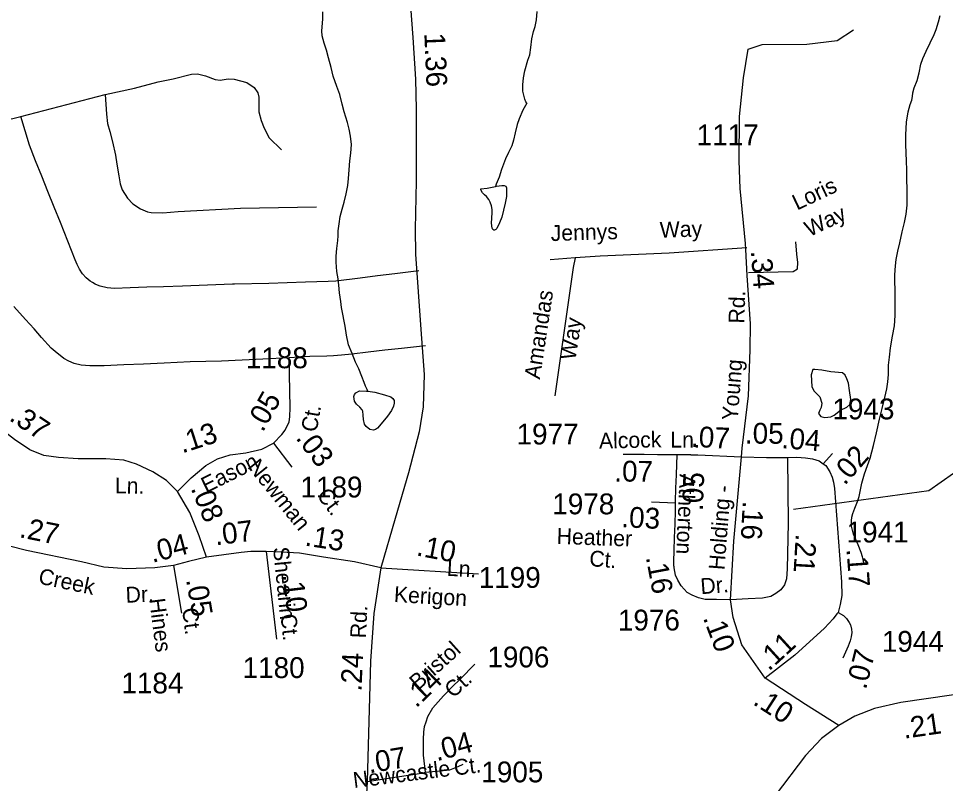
# Model space of a CAD drawing. Extents: x 2126262 to 2293712, y 749403 to 919119.
# Drawn here: x 2158706 to 2164263, y 834314 to 838902 of the extents above; entities that cross this region are included whole.
import ezdxf

# ---------------------------------------------------------------- set-up
doc = ezdxf.new("R2010")
doc.units = 0
for name, color, linetype in [('Exist Hydrographic Creek Single Shore', 7, 'Continuous'), ('Exist Hydrographic Pond Under 1500 Sq Ft', 7, 'Continuous'), ('Exist Road Non-System Type 51', 7, 'Continuous'), ('Exist Road Non-System Type 51 Label', 7, 'Continuous'), ('Exist Road Secondary Mileage Hundredths English Label', 7, 'Continuous'), ('Exist Road Secondary Type 51 Attributed', 7, 'Continuous'), ('Exist Road Secondary Type 51 Label', 7, 'Continuous'), ('Exist Road Secondary Type 51 Number Label', 7, 'Continuous')]:
    doc.layers.add(name, color=color, linetype=linetype)

msp = doc.modelspace()

# ---------------------------------------------------------------- linework, layer by layer
at = {"layer": 'Exist Hydrographic Creek Single Shore'}
for points in [[(2160800.1, 836666.5), (2160796, 836676.5), (2160785.7, 836696.5), (2160777.7, 836718.4), (2160763.6, 836754.2), (2160745.4, 836800.2), (2160725.1, 836840.1), (2160704.8, 836893.9), (2160684.7, 836945.8), (2160672.4, 837003.7), (2160663.7, 837057.7), (2160657.8, 837087.6), (2160649.6, 837129.6), (2160641.4, 837169.5), (2160637.1, 837205.5), (2160630.7, 837257.4), (2160626.6, 837303.4), (2160622.3, 837341.3), (2160614.1, 837385.3), (2160609.8, 837441.3), (2160609.6, 837477.2), (2160613.3, 837523.3), (2160619, 837571.3), (2160620.9, 837599.3), (2160622.5, 837629.3), (2160628.3, 837671.3), (2160634, 837715.3), (2160645.9, 837759.4), (2160657.8, 837801.4), (2160669.3, 837851.5), (2160679.1, 837901.5), (2160682.8, 837943.5), (2160688.6, 837995.5), (2160692.2, 838047.6), (2160698, 838093.6), (2160701.9, 838145.6), (2160695.5, 838195.5), (2160687.3, 838237.5), (2160677.1, 838279.4), (2160658.6, 838343.3), (2160646.3, 838389.2), (2160632.2, 838447.1), (2160613.7, 838495), (2160591.6, 838556.9), (2160579.1, 838608.8), (2160562.9, 838666.7), (2160552.6, 838712.6), (2160538.2, 838754.5), (2160526.1, 838798.4), (2160524.1, 838828.4), (2160527.6, 838874.4), (2160529.6, 838900.4), (2160529.2, 838942.4)], [(2161752.2, 838393.5), (2161746, 838401.4), (2161740.1, 838417.4), (2161729.6, 838467.3), (2161729.6, 838505.3), (2161733.3, 838547.3), (2161741.1, 838587.4), (2161758.5, 838651.4), (2161770.4, 838683.5), (2161776.1, 838727.6), (2161783.7, 838779.5), (2161793.6, 838823.6), (2161803.6, 838853.6), (2161811.2, 838893.7), (2161815.1, 838943.7)], [(2163775, 835629.6), (2163771.1, 835647.6), (2163769, 835657.5), (2163764.7, 835673.5), (2163756.7, 835699.5), (2163738.5, 835745.3), (2163712, 835809.2), (2163699.7, 835857.1), (2163699.5, 835889.1), (2163701.6, 835911.1), (2163707.3, 835933.2), (2163719.2, 835965.2), (2163735, 836005.3), (2163744.9, 836035.3), (2163750.6, 836065.4), (2163762.3, 836115.4), (2163778.1, 836171.5), (2163795.9, 836221.5), (2163811.5, 836265.7), (2163831, 836341.7), (2163848.6, 836417.8), (2163868.1, 836499.9), (2163883.9, 836564), (2163905.4, 836656), (2163911.1, 836682.1), (2163916.9, 836724.1), (2163920.6, 836768.1), (2163922.2, 836824.1), (2163928, 836870.1), (2163933.9, 836926.2), (2163945.4, 836996.2), (2163957.1, 837058.2), (2163960.6, 837120.2), (2163960.4, 837170.2), (2163962, 837226.2), (2163961.8, 837276.3), (2163959.5, 837322.2), (2163959.3, 837364.2), (2163963, 837418.1), (2163966.7, 837456.2), (2163976.6, 837506.2), (2163988.2, 837556.3), (2164003.8, 837622.4), (2164017.6, 837678.4), (2164027.2, 837728.5), (2164032.7, 837782.5), (2164032.5, 837828.5), (2164032.3, 837878.5), (2164032.1, 837936.4), (2164031.7, 837992.4), (2164029.3, 838048.4), (2164027, 838094.4), (2164024.7, 838148.3), (2164024.5, 838204.4), (2164030.1, 838280.3), (2164039.7, 838342.4), (2164051.6, 838386.4), (2164061.2, 838412.5), (2164065.3, 838434.5), (2164067, 838456.5), (2164074.8, 838486.6), (2164092.6, 838530.6), (2164104.3, 838576.7), (2164116, 838628.7), (2164127.9, 838662.8), (2164147.6, 838706.9), (2164171.4, 838757), (2164195.1, 838807.1), (2164206.8, 838835.2), (2164220.6, 838881.2), (2164230.6, 838919.3)], [(2161752.2, 838393.5), (2161728.4, 838353.3), (2161706.6, 838301.2), (2161694.7, 838267.2), (2161683.1, 838217.1), (2161673.2, 838173.1), (2161663.6, 838139), (2161643.9, 838098.9), (2161626, 838060.8), (2161600.2, 837996.7), (2161586.5, 837950.7), (2161568.8, 837908.5), (2161564.7, 837894.5)]]:
    msp.add_lwpolyline(points, dxfattribs=at)
at = {"layer": 'Exist Hydrographic Pond Under 1500 Sq Ft'}
for points in [[(2161564.7, 837894.5), (2161570.9, 837896.5), (2161602.9, 837900.7), (2161616.8, 837900.8), (2161626.9, 837896.9), (2161631, 837886.9), (2161631, 837860.9), (2161631.4, 837834.9), (2161623.6, 837794.9), (2161602.1, 837710.8), (2161590, 837676.7), (2161572.3, 837642.6), (2161566.4, 837636.6), (2161558.4, 837632.5), (2161554.3, 837632.5), (2161548.3, 837636.5), (2161544.2, 837644.5), (2161540.1, 837674.5), (2161545.9, 837736.4), (2161545.9, 837756.5), (2161541.6, 837778.4), (2161533.6, 837800.4), (2161525.4, 837816.4), (2161511.2, 837834.2), (2161499.3, 837844.1), (2161487, 837856.1), (2161477, 837874), (2161477, 837880), (2161515.1, 837884.2), (2161564.7, 837894.5)], [(2163575, 836784.1), (2163520.6, 836793.6), (2163479.9, 836797.3), (2163467.5, 836797.3), (2163457.6, 836765.2), (2163462.5, 836695.7), (2163473.7, 836670.1), (2163509.5, 836633), (2163520.6, 836594.7), (2163516.9, 836570), (2163509.5, 836554), (2163502.1, 836534.2), (2163515.7, 836515.7), (2163540.3, 836509.5), (2163574.9, 836513.2), (2163595.1, 836522.8), (2163634.2, 836552.8), (2163672.4, 836571.3), (2163689.7, 836587.3), (2163695.9, 836618.2), (2163687.5, 836671.5), (2163682.3, 836714.6), (2163672.4, 836741.7), (2163661.3, 836762.7), (2163645.3, 836777.6), (2163575, 836784.1)], [(2160800.1, 836666.5), (2160842.1, 836660.8), (2160900, 836645.1), (2160938.3, 836633.3), (2160950.4, 836623.4), (2160958.4, 836611.5), (2160958.4, 836595.4), (2160952.7, 836577.4), (2160940.6, 836551.3), (2160916.8, 836517.2), (2160879, 836471), (2160857.3, 836444.9), (2160845.2, 836436.8), (2160833.3, 836432.8), (2160811.4, 836436.6), (2160789.2, 836454.5), (2160779, 836468.5), (2160773, 836496.4), (2160770.8, 836522.4), (2160768.7, 836546.4), (2160764.8, 836554.3), (2160752.5, 836570.3), (2160732.6, 836590.1), (2160720.3, 836608.1), (2160716.2, 836636.1), (2160720.1, 836648.1), (2160728.1, 836658.1), (2160750.1, 836668.3), (2160792.1, 836666.4), (2160800.1, 836666.5)]]:
    msp.add_lwpolyline(points, dxfattribs=at)
at = {"layer": 'Exist Road Non-System Type 51'}
for p, q in [((2158720, 838315), (2159225.4, 838446.6)), ((2162042.5, 837466.5), (2161893.4, 837455.7)), ((2160333.6, 836570.2), (2160327.3, 836868))]:
    msp.add_line(p, q, dxfattribs=at)
for points in [[(2163026.5, 838048), (2163027.3, 838313.7), (2163052.4, 838545.5), (2163079.9, 838717.4), (2163163.6, 838745.3), (2163431.4, 838748.1), (2163612.8, 838770.5), (2163710.5, 838834.7)], [(2159225.4, 838446.6), (2159400.2, 838483.5), (2159543.2, 838521.6), (2159632, 838541.2), (2159742.2, 838567.7), (2159779.1, 838570), (2159826.4, 838557.3), (2159884, 838535.4), (2159915.2, 838532), (2159962.5, 838541.2), (2159998.2, 838538.9), (2160074.4, 838519.3), (2160118.2, 838488.1), (2160140.1, 838455.8), (2160147, 838430.5), (2160147, 838390.1), (2160147, 838341.6), (2160159.7, 838290.9), (2160178.2, 838243.6), (2160208.8, 838187.1), (2160281.4, 838114.4)], [(2159225.4, 838446.6), (2159233.5, 838329), (2159239.2, 838272.4), (2159251.9, 838225.1), (2159268.1, 838161.7), (2159286.5, 838082.1), (2159295.8, 838027.9), (2159306.1, 837958.7), (2159315.4, 837910.2), (2159327.5, 837875.6), (2159358.6, 837824.9), (2159389.8, 837790.3), (2159437.1, 837761.4), (2159478.6, 837743), (2159500.5, 837738.4), (2159570.9, 837736.1), (2159663.2, 837745.3), (2160036.3, 837763.7), (2160491.4, 837773)], [(2158414.6, 838239.5), (2158720, 838315)], [(2160000, 837308.5), (2159988.9, 837308.3), (2159889.1, 837304.8), (2159789, 837301.3), (2159688.9, 837297.7), (2159574.3, 837293.7), (2159474.2, 837290.2), (2159374.2, 837286.7), (2159280.7, 837283.4), (2159237.8, 837285.9), (2159195.6, 837296.5), (2159179.8, 837302.4), (2159164.2, 837309.6), (2159149.2, 837318), (2159135.5, 837327.1), (2159110.7, 837347.8), (2159089.3, 837371.8), (2159071.1, 837398.6), (2159057, 837427.6), (2159045.7, 837455.5), (2159001.2, 837566.9), (2158956.5, 837678.3), (2158919.2, 837771), (2158882, 837863.9), (2158844.7, 837956.7), (2158807.4, 838049.5), (2158770.5, 838142.3), (2158720, 838315)], [(2163082.7, 837378.2), (2163349.9, 837385.2), (2163376.2, 837401.2), (2163377, 837438.9), (2163372.5, 837488.1), (2163366.5, 837562.6)], [(2163071.1, 837526.1), (2162607.2, 837494.5), (2162192.2, 837477.3), (2162042.5, 837466.5)], [(2162042.5, 837466.5), (2162030, 837408.1), (2161920.1, 836638.7)], [(2161106, 837388.2), (2160960.7, 837371.6), (2160856.7, 837358.6), (2160752.7, 837344.8), (2160608, 837327.7), (2160561.4, 837324.1), (2160426.3, 837320.9), (2160316.6, 837316.9), (2160206.7, 837312.8), (2160000, 837308.5)], [(2160327.3, 836868), (2160170.8, 836859.7), (2159922.1, 836847.9), (2159734, 836843.8), (2159578.2, 836836), (2159455.5, 836829.7), (2159336, 836824.2), (2159218.8, 836819.9), (2159132.7, 836819.9), (2159080.5, 836822.8), (2159038.8, 836833.4), (2159006.2, 836846.1), (2158977.1, 836862.6), (2158924.8, 836905.8), (2158900.3, 836926), (2158843.6, 836990), (2158799.8, 837040.2), (2158747.9, 837097.9), (2158678.2, 837174.8)], [(2161145.8, 836939.8), (2161001.1, 836923.5), (2160901.8, 836912.2), (2160802.1, 836901), (2160702.9, 836889.8), (2160641, 836882.8), (2160594.8, 836879.4), (2160553.2, 836877.9), (2160452.3, 836874.5), (2160327.3, 836868)]]:
    msp.add_lwpolyline(points, dxfattribs=at)
at = {"layer": 'Exist Road Secondary Type 51 Attributed'}
for p, q in [((2160234.6, 836355.5), (2160343.4, 836211.7)), ((2163530, 836231.8), (2163585, 836293.8)), ((2162501, 836003.8), (2162643.4, 835997.3)), ((2160189.8, 835706.5), (2160252.5, 835180.8)), ((2159633.8, 835620.9), (2159682.7, 835336.3)), ((2160877.6, 835607.5), (2161464.1, 835572.6))]:
    msp.add_line(p, q, dxfattribs=at)
for points in [[(2160884.1, 839762.7), (2160902.1, 839707.9), (2161000.5, 839441.9), (2161022.8, 839344.2), (2161043.7, 839136.1), (2161069.5, 838787.8), (2161086.3, 838539.3), (2161090.4, 838357.6), (2161090.4, 837926.2), (2161083.4, 837638.2), (2161086.2, 837488.8), (2161116.9, 837036.2), (2161137.8, 836766.2), (2161130.8, 836573.6), (2161107.1, 836424.2), (2161044.3, 836177.9), (2160963.4, 835902.8), (2160877.6, 835607.5)], [(2163039, 836272.5), (2163043.9, 836325.6), (2163081.6, 836639.8), (2163092, 836914.2), (2163094.8, 837070.6), (2163073.2, 837361.7), (2163066.2, 837516.7), (2163063.4, 837553), (2163032, 837881.8), (2163026.5, 838048)], [(2159659.5, 836066.4), (2159593.5, 836131.1), (2159511.1, 836184.1), (2159412.1, 836228.8), (2159335.8, 836253.8), (2159228.4, 836260.8), (2159063.8, 836262.2), (2158944.3, 836269), (2158856.4, 836281.6), (2158774.1, 836315.1), (2158682, 836376.5), (2158582.2, 836454.1), (2158431.5, 836623.1), (2158230.9, 836836), (2158055.2, 837018.9)], [(2160234.6, 836355.5), (2160284.8, 836407.2), (2160303.9, 836433.2), (2160328, 836484), (2160332.8, 836513.3), (2160333.6, 836570.2)], [(2159659.5, 836066.4), (2159741.2, 836146.6), (2159827.7, 836222), (2159897.4, 836261.1), (2159973.7, 836285.7), (2160068.6, 836296.9), (2160164.8, 836319.2), (2160234.6, 836355.5)], [(2162329.7, 836289.6), (2162455.8, 836288.6), (2162535.8, 836288), (2162615.8, 836287.3), (2162653.9, 836287)], [(2162643.4, 835997.3), (2162644, 836006.4), (2162646.7, 836086.4), (2162649.8, 836166.3), (2162653.9, 836287)], [(2162653.9, 836287), (2162695.7, 836286.7), (2162731.4, 836286.4), (2162732, 836286.4), (2162732.4, 836286.4), (2162733, 836286.4), (2162733.5, 836286.4), (2162734.1, 836286.4), (2162734.5, 836286.4), (2162734.9, 836286.4), (2162735.5, 836286.3), (2162735.9, 836286.3), (2162736.5, 836286.3), (2162736.9, 836286.3), (2162737.6, 836286.3), (2162738, 836286.3), (2162738.4, 836286.3), (2162739, 836286.3), (2162739.4, 836286.3), (2162740, 836286.3), (2162740.4, 836286.3), (2162741, 836286.2), (2162741.4, 836286.2), (2162742.1, 836286.2), (2162742.5, 836286.2), (2162742.7, 836286.2), (2162743.3, 836286.2), (2162743.7, 836286.2), (2162744.3, 836286.2), (2162744.7, 836286.2), (2162745.1, 836286.2), (2162745.8, 836286.2), (2162746.2, 836286.2), (2162746.8, 836286.2), (2162747.2, 836286.2), (2162747.8, 836286.2), (2162748.2, 836286.1), (2162748.6, 836286.1), (2162749.2, 836286.1), (2162749.7, 836286.1), (2162750.3, 836286.1), (2162750.7, 836286.1), (2162751.3, 836286.1), (2162751.7, 836286.1), (2162752.3, 836286.1), (2162752.7, 836286.1), (2162753.1, 836286.1), (2162753.8, 836286.1), (2162754.2, 836286), (2162754.8, 836286), (2162755.2, 836286), (2162755.8, 836286), (2162756.2, 836286), (2162756.8, 836285.9), (2162757.2, 836285.9), (2162757.4, 836285.9), (2162758.1, 836285.9), (2162758.5, 836285.9), (2162758.9, 836285.9), (2162759.5, 836285.9), (2162759.9, 836285.9), (2162760.5, 836285.9), (2162760.9, 836285.9), (2162761.5, 836285.8), (2162762, 836285.8), (2162762.6, 836285.8), (2162763, 836285.8), (2162763.4, 836285.8), (2162764, 836285.8), (2162764.4, 836285.8), (2162765, 836285.8), (2162765.4, 836285.8), (2162766.1, 836285.7), (2162766.5, 836285.7), (2162766.9, 836285.7), (2162767.5, 836285.7), (2162767.9, 836285.6), (2162768.5, 836285.6), (2162768.9, 836285.6), (2162769.5, 836285.6), (2162770, 836285.6), (2162770.6, 836285.6), (2162771, 836285.6), (2162771.4, 836285.5), (2162772, 836285.5), (2162772.2, 836285.5), (2162772.8, 836285.5), (2162773.2, 836285.5), (2162773.6, 836285.5), (2162774.3, 836285.5), (2162775.1, 836285.4), (2162775.5, 836285.4), (2162775.9, 836285.4), (2162776.5, 836285.3), (2162776.9, 836285.3), (2162777.5, 836285.3), (2162777.9, 836285.3), (2162778.6, 836285.3), (2162779, 836285.3), (2163039, 836272.5)], [(2162974.6, 835416.4), (2162993, 835767.8), (2163039, 836272.5)], [(2163316.3, 836268.4), (2163319.5, 835874.6), (2163313.8, 835602.1), (2163309.9, 835542.4), (2163298.4, 835505.9), (2163275.3, 835475.1), (2163246.4, 835453.9), (2163215.6, 835436.6), (2163165.5, 835425), (2163080.8, 835421.2), (2162974.6, 835416.4)], [(2163039, 836272.5), (2163190.5, 836269.1), (2163316.3, 836268.4)], [(2163316.3, 836268.4), (2163372.3, 836271.4), (2163423.2, 836267.4), (2163465.9, 836262.3), (2163505.6, 836250.1), (2163530, 836231.8)], [(2163530, 836231.8), (2163545.3, 836220.6), (2163569.7, 836183), (2163582.9, 836151.4), (2163592.1, 836121.9), (2163597.2, 836084.3), (2163638.9, 835523.5), (2163640.7, 835442.4), (2163631.6, 835388.4), (2163619.5, 835339.8)], [(2159831.9, 835672.6), (2159789.1, 835799.1), (2159732.1, 835939.3), (2159659.5, 836066.4)], [(2162974.6, 835416.4), (2162890.3, 835416.9), (2162821.1, 835418.7), (2162781.3, 835426.8), (2162743.3, 835443.5), (2162713.3, 835459.6), (2162678.1, 835498.8), (2162657.3, 835532.9), (2162644.7, 835564.6), (2162636.5, 835607.3), (2162636.5, 835607.7), (2162636.3, 835608.2), (2162636.3, 835608.6), (2162636.3, 835609.1), (2162636.3, 835609.5), (2162635.9, 835609.9), (2162635.9, 835610.4), (2162635.9, 835610.8), (2162635.9, 835611.2), (2162635.7, 835611.7), (2162635.7, 835612.1), (2162635.7, 835612.6), (2162635.5, 835613), (2162635.5, 835613.4), (2162635.5, 835613.9), (2162635.5, 835614.3), (2162635.5, 835614.8), (2162635.3, 835615.2), (2162635.3, 835615.6), (2162635.3, 835616), (2162635.3, 835616.5), (2162634.9, 835616.9), (2162634.9, 835617.4), (2162634.9, 835617.9), (2162634.9, 835618.3), (2162634.9, 835618.8), (2162634.7, 835619.2), (2162634.7, 835619.6), (2162634.7, 835620), (2162634.7, 835620.5), (2162634.7, 835620.9), (2162634.5, 835621.4), (2162634.5, 835621.8), (2162634.5, 835622.3), (2162634.5, 835622.7), (2162634.5, 835623.2), (2162634.5, 835623.6), (2162634.5, 835624), (2162634.3, 835624.5), (2162634.3, 835624.9), (2162634.3, 835625.4), (2162634.3, 835625.8), (2162634.3, 835626.3), (2162634.3, 835626.7), (2162634.3, 835627.1), (2162634.1, 835627.6), (2162634.1, 835628), (2162634.1, 835628.5), (2162634.1, 835628.9), (2162634.1, 835629.4), (2162634.1, 835629.8), (2162634.1, 835630.2), (2162634.1, 835630.7), (2162634.1, 835631.1), (2162634.1, 835631.6), (2162633.7, 835632), (2162633.7, 835632.5), (2162633.7, 835632.9), (2162633.7, 835633.4), (2162633.7, 835633.8), (2162633.7, 835634.2), (2162633.7, 835634.7), (2162633.7, 835635.1), (2162633.7, 835635.6), (2162633.7, 835636), (2162633.7, 835636.5), (2162633.7, 835636.9), (2162633.7, 835637.4), (2162633.7, 835637.8), (2162633.7, 835638.2), (2162633.7, 835638.7), (2162633.7, 835639.1), (2162633.7, 835639.6), (2162633.7, 835640), (2162633.7, 835640.5), (2162633.7, 835640.9), (2162633.7, 835641.4), (2162633.7, 835641.8), (2162633.7, 835642.2), (2162633.7, 835642.7), (2162633.7, 835643.1), (2162633.7, 835643.6), (2162633.7, 835644), (2162633.7, 835644.4), (2162633.7, 835645), (2162633.7, 835645.4), (2162633.7, 835645.8), (2162633.7, 835646.2), (2162633.7, 835646.7), (2162633.7, 835647.1), (2162633.7, 835647.6), (2162633.7, 835648.2), (2162635.9, 835709), (2162639, 835789), (2162641.7, 835868.9), (2162644.7, 835948.9), (2162643.4, 835997.3)], [(2159633.8, 835620.9), (2159522.9, 835607.6), (2159355.5, 835602.1), (2159217.4, 835611.8), (2159083.4, 835644), (2158753.6, 835710.9), (2158335.7, 835816.9), (2158212.9, 835846.2)], [(2160189.8, 835706.5), (2160098.4, 835704.7), (2160039.8, 835699.1), (2159831.9, 835672.6)], [(2160877.6, 835607.5), (2160720.6, 835643), (2160534.4, 835671.6), (2160390.7, 835695.3), (2160279.1, 835702.3), (2160189.8, 835706.5)], [(2159831.9, 835672.6), (2159724.5, 835644.7), (2159633.8, 835620.9)], [(2160877.6, 835607.5), (2160836.3, 835333.2), (2160816.5, 835048), (2160796, 834325.8)], [(2163180.8, 834945.6), (2163041.1, 835145.8), (2162990.9, 835309.1), (2162974.6, 835416.4)], [(2163619.5, 835339.8), (2163612.3, 835332.6), (2163589, 835302.5), (2163538.1, 835246.6), (2163360.1, 835083.9), (2163180.8, 834945.6)], [(2163619.5, 835339.8), (2163651, 835320.9), (2163669, 835302.9), (2163685.3, 835280.4), (2163692.5, 835266), (2163699.7, 835239.9), (2163700.6, 835219.1), (2163697.9, 835194.8), (2163691.6, 835169.6), (2163678.9, 835137.2), (2163648.3, 835066.1)], [(2161145.5, 834381.6), (2161134.1, 834483.8), (2161134.1, 834580.5), (2161135.5, 834622.4), (2161139.6, 834655.3), (2161148.5, 834684.1), (2161160.2, 834715.7), (2161189, 834767.2), (2161252.8, 834840.6), (2161305.3, 834893.4), (2161353.3, 834940.7), (2161441.1, 835029.9)], [(2163622.9, 834662.6), (2163424.1, 834789), (2163180.8, 834945.6)], [(2164691.5, 834890.2), (2164529, 834878.4), (2164298.8, 834844.9), (2163995.4, 834800.9), (2163836.3, 834763.2), (2163719.1, 834717.1), (2163622.9, 834662.6)], [(2163622.9, 834662.6), (2163519.8, 834585), (2163422.9, 834482.4), (2163242.1, 834243), (2163055.1, 834002.8), (2162840.7, 833727.2), (2162645.4, 833517.8), (2161951.5, 832843.2), (2161647.4, 832522.1), (2161394.9, 832160.4), (2161317.5, 832047.1)], [(2161145.5, 834381.6), (2161290.5, 834396), (2161340.3, 834415.9), (2161370.5, 834429.6)], [(2160796, 834325.8), (2160873, 834337.6), (2160935.5, 834347.3), (2161030.1, 834362.7), (2161121.7, 834376.8), (2161145.5, 834381.6)], [(2160796, 834325.8), (2160749.7, 833470.5), (2160749.7, 833080.4), (2160753.9, 832988.3), (2160783.2, 832872.4), (2160845.2, 832706.9), (2161000.1, 832469.5), (2161149.4, 832292.2), (2161317.5, 832047.1)]]:
    msp.add_lwpolyline(points, dxfattribs=at)
at = {"layer": 'Exist Road Secondary Type 51 Number Label'}
msp.add_lwpolyline([(2163352, 835958.9), (2164164, 836071.5), (2164311.7, 836176.4)], dxfattribs=at)

# ---------------------------------------------------------------- texts
at = {"layer": 'Exist Road Non-System Type 51 Label'}
for s, rotation, p in [('Loris', 25.3677, (2163372.9, 837749.7)), ('Way', 25.3677, (2163447, 837590.7)), ('Jennys', 1.7628, (2161897.5, 837567.1)), ('Way', 1.7628, (2162551.3, 837587.3)), ('Amandas', 81.3503, (2161830.9, 836735.3)), ('Way', 81.3503, (2162044, 836849.6)), ('Bristol', 41.764, (2161101.3, 834869.5)), ('Ct.', 41.764, (2161311.4, 834822.4)), ('Newcastle', 7.1896, (2160717, 834286.6)), ('Ct.', 7.5295, (2161322, 834361.2))]:
    msp.add_text(s, height=95, rotation=rotation, dxfattribs=at).set_placement(p)
at = {"layer": 'Exist Road Secondary Mileage Hundredths English Label'}
for s, rotation, p in [('1.36', 272.4371, (2161138.1, 838814.1)), ('.34', 274.248, (2163095.9, 837508)), ('.05', 60.6139, (2160169.5, 836416.4)), ('.37', 326.2874, (2158643.4, 836496.1)), ('.13', 17.8651, (2159686.9, 836293.5)), ('.05', 359.6594, (2163060.1, 836352.7)), ('.07', 357.1922, (2162735, 836333.6)), ('.04', 355.4287, (2163277.2, 836325.5)), ('.03', 307.1123, (2160363.8, 836385.4)), ('.02', 48.467, (2163658.2, 836098.1)), ('.07', 359.5573, (2162277.1, 836125.4)), ('.05', 87.7974, (2162807.9, 835947.1)), ('.08', 292.1428, (2159736.7, 836084.5)), ('.03', 357.3582, (2162317.2, 835851.5)), ('.16', 267.0735, (2163047.8, 836010.2)), ('.27', 348.5288, (2158705.6, 835792)), ('.07', 7.273, (2159887.8, 835742.2)), ('.04', 14.5724, (2159507.8, 835636.8)), ('.13', 351.2626, (2160418.1, 835741.8)), ('.10', 349.2862, (2161085.9, 835682.6)), ('.21', 266.7402, (2163365.4, 835813.4)), ('.17', 274.2481, (2163669.1, 835720.1)), ('.16', 280.7432, (2162465.7, 835671.5)), ('.10', 276.804, (2160287.6, 835566.5)), ('.05', 279.7491, (2159709.5, 835536.6)), ('.10', 290.7252, (2162807.6, 835307.6)), ('.11', 42.4199, (2163203.6, 834984.6)), ('.24', 87.3595, (2160761.1, 834864.3)), ('.07', 75.956, (2163786, 834873.6)), ('.14', 44.152, (2161089.6, 834762.9)), ('.10', 327.237, (2163102.5, 834792.4)), ('.21', 8.2414, (2164014.9, 834582.4)), ('.04', 15.3397, (2161213.4, 834447)), ('.07', 9.511, (2160808.5, 834375))]:
    msp.add_text(s, height=125, rotation=rotation, dxfattribs=at).set_placement(p)
at = {"layer": 'Exist Road Secondary Type 51 Label'}
for s, rotation, p in [('Rd.', 88.3326, (2163057.2, 837071.7)), ('Young', 85.5344, (2163016.8, 836488.6)), ('Ct.', 80.0832, (2160492.4, 836417.6)), ('Alcock', 1.3879, (2162186.3, 836322.1)), ('Ln.', 359.8431, (2162613.2, 836329.2)), ('Eason', 26.349, (2159830, 836054.4)), ('Newman', 308.8964, (2160074.3, 836212.5)), ('Ln.', 359.0998, (2159282.7, 836054.6)), ('Atherton', 267.3737, (2162670, 836170.9)), ('Holding - ', 85.5344, (2162937.5, 835592.1)), ('Ct.', 306.8457, (2160489.2, 836042.1)), ('Heather', 357.9268, (2161930.7, 835751.6)), ('Shearin', 275.6948, (2160231.2, 835729)), ('Ct.', 355.2877, (2162124.6, 835618.6)), ('Ln.', 356.7626, (2161271.8, 835560.3)), ('Creek', 348.1966, (2158819.5, 835514.2)), ('Dr.', 4.4987, (2162797.2, 835449.3)), ('Dr.', 2.3603, (2159349.2, 835398)), ('Kerigon', 356.7626, (2160954.3, 835402.9)), ('Hines', 277.2332, (2159488.8, 835419.9)), ('Ct.', 277.2332, (2159685.8, 835362.7)), ('Rd.', 87.3405, (2160788.4, 835183.5)), ('Ct.', 275.6948, (2160276.3, 835327.8))]:
    msp.add_text(s, height=95, rotation=rotation, dxfattribs=at).set_placement(p)
at = {"layer": 'Exist Road Secondary Type 51 Number Label'}
for s, p in [('1117', (2162771.2, 838141.5)), ('1188', (2160068, 836804.7)), ('1943', (2163585.2, 836498.1)), ('1977', (2161691.3, 836347.4)), ('1189', (2160395.8, 836029.7)), ('1978', (2161905.5, 835928.6)), ('1941', (2163669.8, 835759.7)), ('1199', (2161464.4, 835487.5)), ('1976', (2162298.7, 835231.8)), ('1944', (2163881.2, 835104.1)), ('1906', (2161516.4, 835010.5)), ('1180', (2160048.9, 834946.6)), ('1184', (2159322.1, 834854.5)), ('1905', (2161480.1, 834321.2))]:
    msp.add_text(s, height=125, dxfattribs=at).set_placement(p)

doc.saveas('drawing.dxf')
